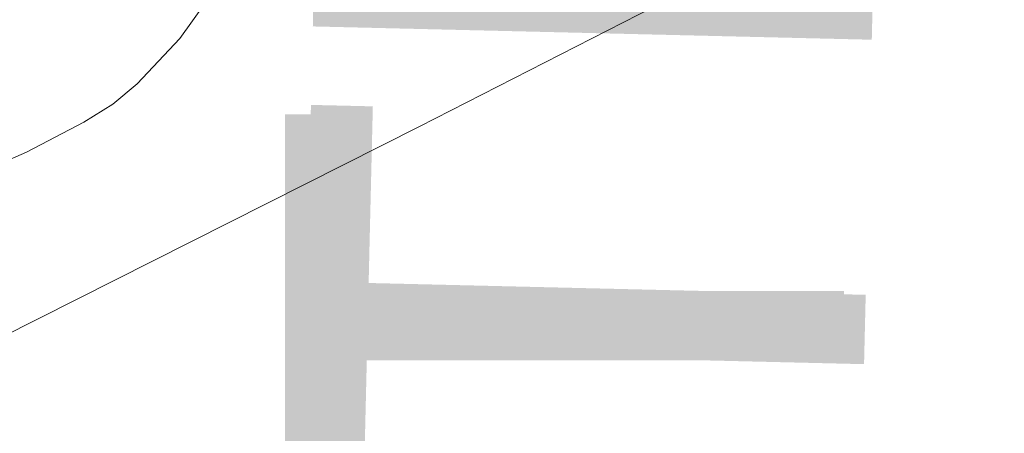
# Model space of a CAD drawing. Header units: feet. Extents: x 92 to 141.3, y -5 to 23.6.
# Tile 219 of 651: x 120.9983 to 121.202, y 11.1257 to 11.2113. Entities that reach past the tile are written whole.
import ezdxf

# ---------------------------------------------------------------- set-up
doc = ezdxf.new("R2010")
doc.units = ezdxf.units.FT
doc.header["$MEASUREMENT"] = 0
doc.layers.add('CUY - Design$0$GM_X_Interchange_Ramps', color=1, linetype='Continuous', lineweight=13)
doc.layers.add('CUY - Design$0$GM_X_Rail_Line', color=7, linetype='Continuous', lineweight=13)
doc.layers.add('TX_X_20', color=7, linetype='Continuous')
doc.styles.add('CUY - Design$0$Styledgn030', font='dgn030.shx')

msp = doc.modelspace()

# ---------------------------------------------------------------- linework, layer by layer
at = {"layer": 'CUY - Design$0$GM_X_Interchange_Ramps', "flags": 128}
msp.add_lwpolyline([(120.88917, 11.15117), (120.89454, 11.14236), (120.91783, 11.15364), (120.93706, 11.16156), (120.95809, 11.16897), (120.98271, 11.17652), (120.99969, 11.18389), (121.01152, 11.19011), (121.0175, 11.19381), (121.02259, 11.19806), (121.03139, 11.20746), (121.03666, 11.21477), (121.0383, 11.21903)], dxfattribs=at)
at = {"layer": 'CUY - Design$0$GM_X_Rail_Line', "flags": 128}
msp.add_lwpolyline([(119.79791, 10.53627), (120.04142, 10.66083), (120.28503, 10.78517), (120.74341, 11.01829), (120.8698, 11.08177), (120.95481, 11.12558), (121.08102, 11.18925), (121.18476, 11.24224), (121.21785, 11.25864), (121.33568, 11.3192), (121.36863, 11.33605), (121.40196, 11.35328), (121.42462, 11.3662), (121.44765, 11.3793), (121.47031, 11.39335), (121.51974, 11.42705), (121.60756, 11.48847), (121.74257, 11.58359), (121.90395, 11.69521)], dxfattribs=at)

# ---------------------------------------------------------------- texts
at = {"layer": 'TX_X_20', "style": 'CUY - Design$0$Styledgn030'}
for s, rotation, p in [('65TH', 88.6369, (121.16794, 10.92796)), ('ST', 90, (121.16884, 10.99761))]:
    msp.add_text(s, height=0.1157, rotation=rotation, dxfattribs=at).set_placement(p)

doc.saveas('drawing.dxf')
